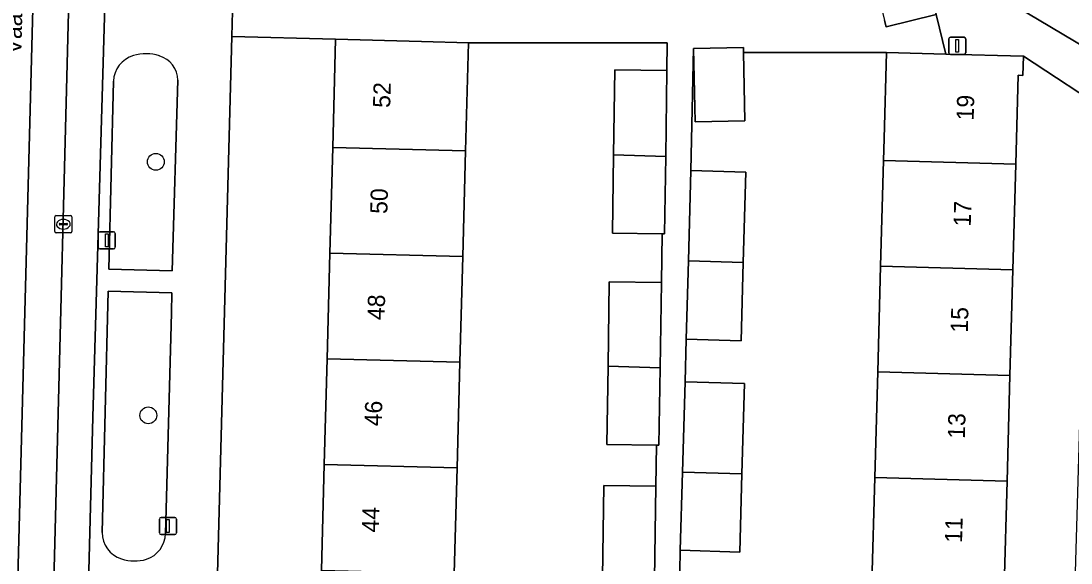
# Model space of a CAD drawing. Extents: x 162026 to 163502, y 387295 to 388169.
# Drawn here: x 162901 to 162962, y 387835.8 to 387867.3 of the extents above; entities that cross this region are included whole.
import ezdxf

# ---------------------------------------------------------------- set-up
doc = ezdxf.new("R2010")
doc.units = 0
for name, color, linetype in [('IMGEO_Boom', 7, 'Continuous'), ('IMGEO_Erf', 7, 'Continuous'), ('IMGEO_Fietspad_gesloten', 7, 'Continuous'), ('IMGEO_Groenvoorziening', 7, 'Continuous'), ('IMGEO_Kolk', 7, 'Continuous'), ('IMGEO_Lichtmast', 7, 'Continuous'), ('IMGEO_Openbare_ruimte_label', 7, 'Continuous'), ('IMGEO_Pand', 7, 'Continuous'), ('IMGEO_Pand_nummerreeks', 7, 'Continuous'), ('IMGEO_Parkeervlak_open', 7, 'Continuous'), ('IMGEO_Rijbaan_lokaal_gesloten', 7, 'Continuous'), ('IMGEO_Voetpad_open', 7, 'Continuous')]:
    doc.layers.add(name, color=color, linetype=linetype)

msp = doc.modelspace()

# ---------------------------------------------------------------- linework, layer by layer
at = {"layer": 'IMGEO_Boom'}
for centre in [(162908.794, 387859.148), (162908.36, 387844.393)]:
    msp.add_circle(centre, 0.489, dxfattribs=at)
at = {"layer": 'IMGEO_Erf'}
for points in [[(162956.135, 387869.794), (162966.224, 387863.783), (162973.922, 387865.573), (162979.732, 387866.925)], [(162934.76, 387834.949), (162934.838, 387840.307), (162937.869, 387840.263), (162937.904, 387842.66), (162935.021, 387842.702), (162935.087, 387847.249), (162935.159, 387852.161), (162938.19, 387852.117), (162938.231, 387854.959), (162935.347, 387855.001), (162935.413, 387859.548), (162935.485, 387864.504), (162938.516, 387864.46), (162938.522, 387866.083), (162926.97, 387866.083), (162926.803, 387859.781), (162926.64, 387853.631), (162926.477, 387847.482), (162926.314, 387841.332), (162926.15, 387835.182)], [(162950.429, 387834.637), (162950.598, 387840.782), (162950.767, 387846.928), (162950.936, 387853.074), (162951.105, 387859.219), (162951.141, 387860.515), (162951.278, 387865.513), (162942.973, 387865.513), (162943.052, 387861.541), (162940.148, 387861.483), (162940.063, 387865.74), (162939.912, 387858.64), (162943.109, 387858.546), (162942.955, 387853.294), (162942.82, 387848.737), (162939.624, 387848.831), (162939.574, 387846.348), (162943.032, 387846.246), (162942.877, 387840.996), (162942.743, 387836.437), (162939.286, 387836.539), (162939.236, 387834.057)], [(162964.385, 387861.933), (162959.245, 387865.294), (162959.215, 387864.18), (162958.939, 387864.188), (162958.797, 387859.007), (162958.628, 387852.862), (162958.459, 387846.716), (162958.29, 387840.569), (162958.121, 387834.424), (162957.952, 387828.278), (162957.783, 387822.132), (162957.614, 387815.987), (162957.445, 387809.841), (162957.284, 387803.992), (162957.494, 387803.986), (162957.482, 387803.541), (162961.338, 387803.428), (162962.935, 387857.804)]]:
    msp.add_lwpolyline(points, dxfattribs=at)
msp.add_lwpolyline([(162918.427, 387835.391), (162918.59, 387841.541), (162918.753, 387847.691), (162918.916, 387853.84), (162919.079, 387859.99), (162919.246, 387866.288), (162913.21, 387866.448), (162911.576, 387804.652), (162917.607, 387804.493), (162917.774, 387810.791), (162917.937, 387816.941), (162918.1, 387823.091), (162918.263, 387829.24)], close=True, dxfattribs=at)
at = {"layer": 'IMGEO_Fietspad_gesloten'}
msp.add_lwpolyline([(162904.55, 387900.274), (162904.774, 387906.812), (162904.778, 387906.963), (162904.888, 387910.762), (162904.905, 387911.349), (162904.941, 387912.198), (162902.8, 387912.277), (162899.228, 387776.77), (162901.376, 387776.703)], close=True, dxfattribs=at)
at = {"layer": 'IMGEO_Groenvoorziening'}
for points in [[(162906.333, 387863.839), (162906.07, 387852.896), (162909.752, 387852.798), (162910.073, 387863.904)], [(162909.711, 387850.366), (162909.728, 387851.53), (162906.033, 387851.616), (162905.675, 387837.577)], [(162909.364, 387837.506), (162909.711, 387850.366)]]:
    msp.add_lwpolyline(points, dxfattribs=at)
for centre, radius, start, end in [((162907.968, 387863.767), 1.637, 106.80768, 177.47951), ((162908.223, 387862.94), 2.503, 71.87949, 106.90312), ((162908.585, 387863.889), 1.488, 0.56896, 73.76497), ((162907.252, 387837.555), 1.577, 179.20531, 253.34125), ((162907.729, 387837.562), 1.635, 288.89056, 358.02417), ((162907.577, 387838.405), 2.486, 251.7903, 285.93231)]:
    msp.add_arc(centre, radius, start, end, dxfattribs=at)
at = {"layer": 'IMGEO_Kolk'}
for p, q in [((162902.919, 387855.092), (162902.919, 387855.944)), ((162902.994, 387856.018), (162903.846, 387856.018)), ((162903.407, 387855.798), (162903.432, 387855.798)), ((162903.92, 387855.944), (162903.92, 387855.092)), ((162903.178, 387855.512), (162903.178, 387855.524)), ((162903.616, 387855.475), (162903.218, 387855.475)), ((162903.221, 387855.561), (162903.619, 387855.561)), ((162903.43, 387855.238), (162903.405, 387855.238)), ((162903.662, 387855.524), (162903.662, 387855.512)), ((162903.846, 387855.018), (162902.994, 387855.018))]:
    msp.add_line(p, q, dxfattribs=at)
for points in [[(162902.919, 387855.092), (162902.919, 387855.944)], [(162902.994, 387856.018), (162903.846, 387856.018)], [(162903.92, 387855.944), (162903.92, 387855.092)], [(162903.846, 387855.018), (162902.994, 387855.018)]]:
    msp.add_lwpolyline(points, dxfattribs=at)
for centre, radius, start, end in [((162902.996, 387855.942), 0.0765, 91.55205, 178.44795), ((162902.996, 387855.942), 0.0765, 91.55205, 178.44795), ((162903.844, 387855.942), 0.0765, 1.55205, 88.44795), ((162903.844, 387855.942), 0.0765, 1.55205, 88.44795), ((162903.218, 387855.521), 0.0403, 85.87752, 175.75265), ((162903.215, 387855.511), 0.0366, 178.93798, 274.71019), ((162903.619, 387855.518), 0.043, 264.86636, 352.45326), ((162903.623, 387855.523), 0.0386, 1.73085, 96.63898), ((162902.996, 387855.094), 0.0765, 181.55205, 268.44795), ((162902.996, 387855.094), 0.0765, 181.55205, 268.44795), ((162903.844, 387855.094), 0.0765, 271.55205, 358.44795), ((162903.844, 387855.094), 0.0765, 271.55205, 358.44795)]:
    msp.add_arc(centre, radius, start, end, dxfattribs=at)
for centre, major_axis, ratio, start_param, end_param in [((162903.406, 387855.518), (-0.387, 0.002), 0.722429, 4.712389, 7.853982), ((162903.431, 387855.518), (-0.39, 0.002), 0.717154, 1.570796, 4.712389)]:
    msp.add_ellipse(centre, major_axis=major_axis, ratio=ratio, start_param=start_param, end_param=end_param, dxfattribs=at)
at = {"layer": 'IMGEO_Lichtmast'}
for p, q in [((162954.895, 387865.5), (162954.895, 387866.3)), ((162954.895, 387866.3), (162954.895, 387865.5)), ((162954.995, 387866.4), (162955.785, 387866.4)), ((162955.785, 387866.4), (162954.995, 387866.4)), ((162955.885, 387866.3), (162955.885, 387865.5)), ((162955.885, 387865.5), (162955.885, 387866.3)), ((162955.785, 387865.4), (162954.995, 387865.4)), ((162954.995, 387865.4), (162955.785, 387865.4)), ((162905.448, 387854.181), (162905.448, 387854.981)), ((162905.448, 387854.981), (162905.448, 387854.181)), ((162905.548, 387855.081), (162906.338, 387855.081)), ((162906.338, 387855.081), (162905.548, 387855.081)), ((162906.438, 387854.981), (162906.438, 387854.181)), ((162906.438, 387854.181), (162906.438, 387854.981)), ((162906.338, 387854.081), (162905.548, 387854.081)), ((162905.548, 387854.081), (162906.338, 387854.081)), ((162909.003, 387837.553), (162909.003, 387838.353)), ((162909.003, 387838.353), (162909.003, 387837.553)), ((162909.103, 387838.453), (162909.893, 387838.453)), ((162909.893, 387838.453), (162909.103, 387838.453)), ((162909.993, 387838.353), (162909.993, 387837.553)), ((162909.993, 387837.553), (162909.993, 387838.353)), ((162909.893, 387837.453), (162909.103, 387837.453)), ((162909.103, 387837.453), (162909.893, 387837.453))]:
    msp.add_line(p, q, dxfattribs=at)
for points in [[(162955.315, 387866.275), (162955.465, 387866.275), (162955.465, 387865.525), (162955.315, 387865.525), (162955.315, 387866.275)], [(162905.868, 387854.956), (162906.018, 387854.956), (162906.018, 387854.206), (162905.868, 387854.206), (162905.868, 387854.956)], [(162909.423, 387838.328), (162909.573, 387838.328), (162909.573, 387837.578), (162909.423, 387837.578), (162909.423, 387838.328)]]:
    msp.add_lwpolyline(points, dxfattribs=at)
for centre, start, end in [((162954.995, 387866.3), 90, 180), ((162954.995, 387866.3), 90, 180), ((162955.785, 387866.3), 0, 90), ((162955.785, 387866.3), 360, 90), ((162954.995, 387865.5), 180, 270), ((162954.995, 387865.5), 180, 270), ((162955.785, 387865.5), 270, 0), ((162955.785, 387865.5), 270, 0), ((162905.548, 387854.981), 90, 180), ((162905.548, 387854.981), 90, 180), ((162906.338, 387854.981), 0, 90), ((162906.338, 387854.981), 360, 90), ((162905.548, 387854.181), 180, 270), ((162905.548, 387854.181), 180, 270), ((162906.338, 387854.181), 270, 0), ((162906.338, 387854.181), 270, 0), ((162909.103, 387838.353), 90, 180), ((162909.103, 387838.353), 90, 180), ((162909.893, 387838.353), 0, 90), ((162909.893, 387838.353), 360, 90), ((162909.103, 387837.553), 180, 270), ((162909.103, 387837.553), 180, 270), ((162909.893, 387837.553), 270, 0), ((162909.893, 387837.553), 270, 0)]:
    msp.add_arc(centre, 0.1, start, end, dxfattribs=at)
at = {"layer": 'IMGEO_Pand'}
for points in [[(162952.649, 387873.965), (162949.73, 387873.275), (162951.166, 387867.382), (162951.257, 387867.008), (162954.171, 387867.718)], [(162926.803, 387859.781), (162926.97, 387866.083), (162924.245, 387866.155), (162919.246, 387866.288), (162919.079, 387859.99)], [(162942.973, 387865.513), (162942.967, 387865.797), (162940.063, 387865.74), (162940.148, 387861.483), (162943.052, 387861.541)], [(162954.727, 387865.418), (162951.278, 387865.513), (162951.141, 387860.515), (162951.105, 387859.219), (162958.797, 387859.007), (162958.939, 387864.188), (162959.215, 387864.18), (162959.245, 387865.294)], [(162938.516, 387864.46), (162935.485, 387864.504), (162935.413, 387859.548), (162938.444, 387859.466)], [(162926.64, 387853.631), (162926.803, 387859.781), (162919.079, 387859.99), (162918.916, 387853.84)], [(162938.444, 387859.466), (162935.413, 387859.548), (162935.347, 387855.001), (162938.231, 387854.959), (162938.378, 387854.957)], [(162951.105, 387859.219), (162950.936, 387853.074), (162958.628, 387852.862), (162958.797, 387859.007)], [(162939.912, 387858.64), (162939.758, 387853.382), (162942.955, 387853.294), (162943.109, 387858.546)], [(162918.916, 387853.84), (162918.753, 387847.691), (162926.477, 387847.482), (162926.64, 387853.631)], [(162942.955, 387853.294), (162939.758, 387853.382), (162939.624, 387848.831), (162942.82, 387848.737)], [(162958.459, 387846.716), (162958.628, 387852.862), (162950.936, 387853.074), (162950.767, 387846.928)], [(162938.19, 387852.117), (162935.159, 387852.161), (162935.087, 387847.249), (162938.118, 387847.167)], [(162918.753, 387847.691), (162918.59, 387841.541), (162926.314, 387841.332), (162926.477, 387847.482)], [(162938.118, 387847.167), (162935.087, 387847.249), (162935.021, 387842.702), (162937.904, 387842.66), (162938.052, 387842.658)], [(162950.767, 387846.928), (162950.598, 387840.782), (162958.29, 387840.569), (162958.459, 387846.716)], [(162943.032, 387846.246), (162939.574, 387846.348), (162939.42, 387841.092), (162942.877, 387840.996)], [(162926.15, 387835.182), (162926.314, 387841.332), (162918.59, 387841.541), (162918.427, 387835.391)], [(162939.286, 387836.539), (162942.743, 387836.437), (162942.877, 387840.996), (162939.42, 387841.092)], [(162958.121, 387834.424), (162958.29, 387840.569), (162950.598, 387840.782), (162950.429, 387834.637)], [(162937.869, 387840.263), (162934.838, 387840.307), (162934.76, 387834.949), (162937.791, 387834.867)]]:
    msp.add_lwpolyline(points, close=True, dxfattribs=at)
at = {"layer": 'IMGEO_Parkeervlak_open'}
for points in [[(162905.127, 387844.291), (162906.857, 387903.565), (162906.818, 387903.732), (162906.764, 387903.896), (162906.695, 387904.054), (162906.613, 387904.205), (162906.518, 387904.348), (162906.41, 387904.482), (162906.319, 387904.578), (162905.461, 387905.548), (162905.39, 387905.622), (162905.225, 387905.816), (162905.079, 387906.025), (162904.951, 387906.246), (162904.844, 387906.478), (162904.792, 387906.717), (162904.774, 387906.812), (162904.55, 387900.274), (162901.376, 387776.703)], [(162901.999, 387778.124), (162902.533, 387778.667), (162902.919, 387779.01), (162903.027, 387779.118), (162903.124, 387779.234), (162903.211, 387779.359), (162903.287, 387779.492), (162903.35, 387779.63), (162903.401, 387779.774), (162903.438, 387779.921), (162903.463, 387780.072), (162903.473, 387780.214), (162905.127, 387844.291)]]:
    msp.add_lwpolyline(points, dxfattribs=at)
at = {"layer": 'IMGEO_Rijbaan_lokaal_gesloten'}
msp.add_lwpolyline([(162902.8, 387912.277), (162899.085, 387912.416), (162895.507, 387776.882), (162899.228, 387776.77)], close=True, dxfattribs=at)
at = {"layer": 'IMGEO_Voetpad_open'}
for points in [[(162913.21, 387866.448), (162913.249, 387867.923), (162914.314, 387908.206), (162914.54, 387916.744), (162914.483, 387922.258), (162913.288, 387922.279)], [(162906.857, 387903.565), (162905.127, 387844.291), (162903.473, 387780.214), (162903.463, 387780.072), (162903.438, 387779.921), (162903.401, 387779.774), (162903.35, 387779.63), (162903.287, 387779.492), (162903.211, 387779.359), (162903.124, 387779.234), (162903.027, 387779.118), (162902.919, 387779.01), (162902.533, 387778.667), (162901.999, 387778.124)], [(162913.249, 387867.923), (162913.21, 387866.448), (162919.246, 387866.288), (162924.245, 387866.155), (162926.97, 387866.083), (162938.522, 387866.083), (162938.516, 387864.46), (162938.444, 387859.466), (162938.378, 387854.957), (162938.231, 387854.959), (162938.19, 387852.117), (162938.118, 387847.167), (162938.052, 387842.658), (162937.904, 387842.66), (162937.869, 387840.263), (162937.791, 387834.867)], [(162939.236, 387834.057), (162939.286, 387836.539), (162939.42, 387841.092), (162939.574, 387846.348), (162939.624, 387848.831), (162939.758, 387853.382), (162939.912, 387858.64), (162940.063, 387865.74), (162942.967, 387865.797), (162942.973, 387865.513), (162951.278, 387865.513), (162954.727, 387865.418), (162954.171, 387867.718), (162951.257, 387867.008), (162951.166, 387867.382)], [(162910.912, 387779.56), (162911.536, 387803.135), (162911.576, 387804.652), (162913.21, 387866.448)], [(162909.752, 387852.798), (162906.07, 387852.896), (162906.333, 387863.839)], [(162910.073, 387863.904), (162909.752, 387852.798)], [(162905.675, 387837.577), (162906.033, 387851.616), (162909.728, 387851.53), (162909.711, 387850.366), (162909.364, 387837.506)]]:
    msp.add_lwpolyline(points, dxfattribs=at)
msp.add_lwpolyline([(162947.059, 387918.246), (162944.68, 387918.272), (162944.471, 387907.457), (162945.202, 387904.477), (162946.4, 387899.607), (162946.932, 387897.429), (162948.113, 387892.584), (162949.283, 387887.781), (162949.95, 387885.041), (162951.128, 387880.205), (162952.649, 387873.965), (162954.171, 387867.718), (162954.727, 387865.418), (162959.245, 387865.294), (162964.385, 387861.933), (162966.224, 387863.783), (162956.135, 387869.794), (162951.844, 387887.039), (162951.487, 387888.475), (162946.725, 387907.616), (162946.777, 387909.265)], close=True, dxfattribs=at)
for centre, radius, start, end in [((162907.968, 387863.767), 1.637, 106.80768, 177.47951), ((162908.223, 387862.94), 2.503, 71.87949, 106.90312), ((162908.585, 387863.889), 1.488, 0.56896, 73.76497), ((162907.252, 387837.555), 1.577, 179.20531, 253.34125), ((162907.729, 387837.562), 1.635, 288.89056, 358.02417), ((162907.577, 387838.405), 2.486, 251.7903, 285.93231)]:
    msp.add_arc(centre, radius, start, end, dxfattribs=at)

# ---------------------------------------------------------------- texts
at = {"layer": 'IMGEO_Openbare_ruimte_label'}
msp.add_text('Vaartbroek', height=1, rotation=88.62517, dxfattribs=at).set_placement((162900.977, 387865.397))
at = {"layer": 'IMGEO_Pand_nummerreeks'}
for s, rotation, p in [('52', 88.48069, (162922.421, 387862.282)), ('19', 88.42513, (162956.345, 387861.548)), ('50', 88.48069, (162922.257, 387856.109)), ('17', 88.42513, (162956.175, 387855.372)), ('48', 88.48069, (162922.093, 387849.929)), ('15', 88.42513, (162956.005, 387849.197)), ('46', 88.48069, (162921.929, 387843.747)), ('13', 88.42513, (162955.835, 387843.021)), ('44', 88.48069, (162921.765, 387837.567)), ('11', 88.42513, (162955.669, 387836.96))]:
    msp.add_text(s, height=1, rotation=rotation, dxfattribs=at).set_placement(p)

doc.saveas('drawing.dxf')
